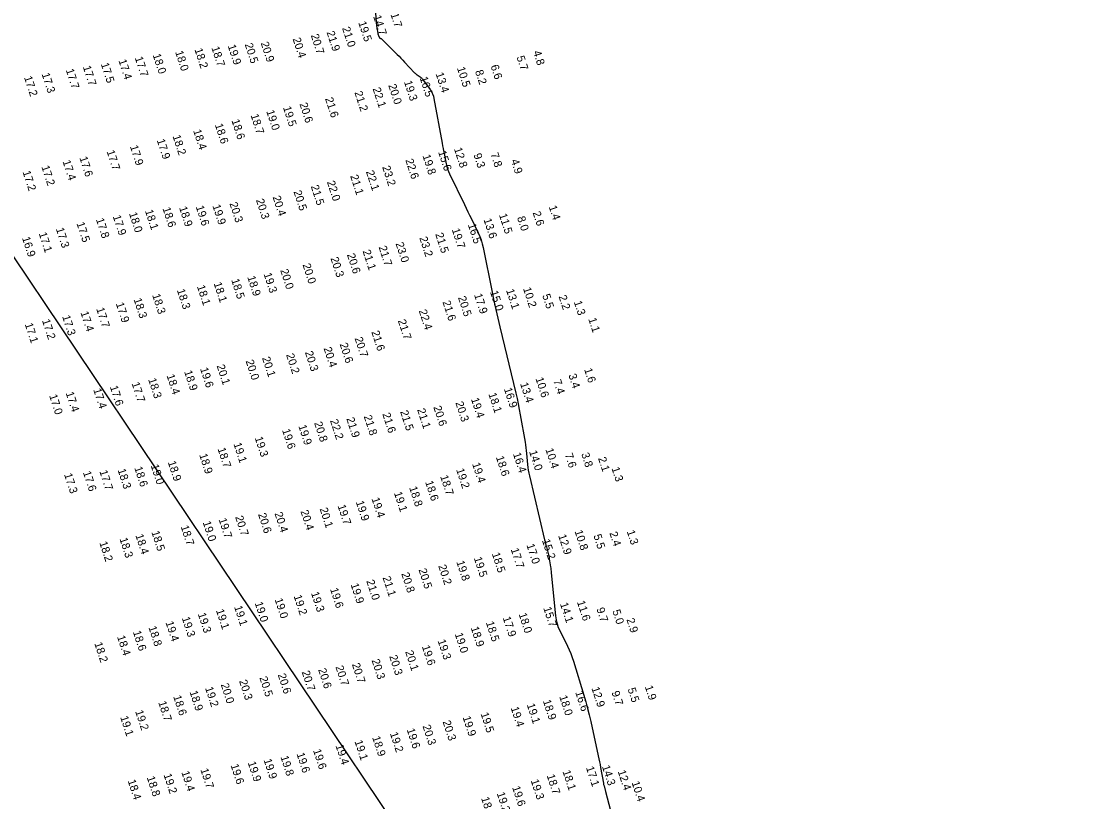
# Model space of a CAD drawing. Extents: x 988130 to 1132882, y 654656 to 841453.
# Drawn here: x 1090011 to 1090676, y 707410 to 707897 of the extents above; entities that cross this region are included whole.
import ezdxf

# ---------------------------------------------------------------- set-up
doc = ezdxf.new("R2010")
doc.units = 0
for name, color, linetype in [('V-ANNO-KEYM', 7, 'Continuous'), ('V-TOPO-MAJR', 7, 'Continuous'), ('V-TOPO-SOUN', 7, 'Continuous')]:
    doc.layers.add(name, color=color, linetype=linetype)

msp = doc.modelspace()

# ---------------------------------------------------------------- linework, layer by layer
at = {"layer": 'V-ANNO-KEYM'}
msp.add_line((1109873.38, 678183.78), (1078128.69, 725426.29), dxfattribs=at)
at = {"layer": 'V-TOPO-MAJR'}
msp.add_lwpolyline([(1090231.27, 707915.62), (1090233.07, 707894.09), (1090233.13, 707893.56), (1090233.19, 707893.03), (1090233.26, 707892.51), (1090233.35, 707891.98), (1090233.81, 707889.43), (1090233.87, 707889.14), (1090233.96, 707888.84), (1090234.07, 707888.56), (1090234.2, 707888.28), (1090234.95, 707886.8), (1090235, 707886.72), (1090235.06, 707886.66), (1090235.13, 707886.61), (1090235.21, 707886.58), (1090235.57, 707886.46), (1090235.66, 707886.43), (1090235.74, 707886.39), (1090235.82, 707886.33), (1090235.89, 707886.27), (1090245.89, 707876.44), (1090247.09, 707875.25), (1090248.27, 707874.05), (1090249.43, 707872.84), (1090250.58, 707871.61), (1090256.71, 707864.99), (1090257.09, 707864.61), (1090257.5, 707864.25), (1090257.92, 707863.91), (1090258.36, 707863.6), (1090260.18, 707862.4), (1090260.62, 707862.09), (1090261.03, 707861.74), (1090261.4, 707861.35), (1090261.74, 707860.93), (1090266.52, 707854.41), (1090267.35, 707853.14), (1090268.02, 707851.8), (1090268.53, 707850.4), (1090268.88, 707848.93), (1090274.02, 707820.98), (1090274.32, 707819.37), (1090274.62, 707817.75), (1090274.93, 707816.14), (1090275.25, 707814.52), (1090276.52, 707808.07), (1090276.89, 707806.47), (1090277.36, 707804.91), (1090277.93, 707803.38), (1090278.6, 707801.88), (1090287.96, 707782.58), (1090289.03, 707780.38), (1090290.1, 707778.18), (1090291.17, 707775.99), (1090292.24, 707773.79), (1090296.53, 707765.01), (1090297.53, 707762.79), (1090298.38, 707760.52), (1090299.09, 707758.19), (1090299.64, 707755.82), (1090305.26, 707727.92), (1090306.39, 707722.48), (1090307.56, 707717.04), (1090308.79, 707711.62), (1090310.06, 707706.21), (1090320, 707664.93), (1090320.78, 707661.55), (1090321.52, 707658.15), (1090322.2, 707654.74), (1090322.83, 707651.32), (1090325.83, 707634.24), (1090326.11, 707632.5), (1090326.36, 707630.75), (1090326.57, 707629), (1090326.74, 707627.24), (1090327.35, 707620.2), (1090327.54, 707618.45), (1090327.79, 707616.71), (1090328.1, 707614.97), (1090328.48, 707613.25), (1090338.04, 707573.29), (1090338.31, 707572.17), (1090338.58, 707571.04), (1090338.86, 707569.92), (1090339.13, 707568.8), (1090340.35, 707563.89), (1090340.56, 707562.97), (1090340.76, 707562.05), (1090340.94, 707561.12), (1090341.09, 707560.19), (1090341.67, 707556.47), (1090341.81, 707555.53), (1090341.94, 707554.6), (1090342.05, 707553.66), (1090342.15, 707552.72), (1090344.8, 707525.83), (1090345.16, 707523.3), (1090345.76, 707520.83), (1090346.58, 707518.44), (1090347.63, 707516.1), (1090352.27, 707506.9), (1090353.38, 707504.58), (1090354.39, 707502.22), (1090355.3, 707499.82), (1090356.1, 707497.38), (1090362.58, 707476.19), (1090363.78, 707472.1), (1090364.9, 707467.99), (1090365.94, 707463.86), (1090366.88, 707459.7), (1090371.53, 707438.23), (1090371.91, 707436.46), (1090372.27, 707434.68), (1090372.62, 707432.91), (1090372.95, 707431.12), (1090374.72, 707421.32), (1090374.81, 707420.87), (1090374.9, 707420.43), (1090375.01, 707419.98), (1090375.13, 707419.54), (1090375.63, 707417.78), (1090375.75, 707417.34), (1090375.87, 707416.89), (1090375.99, 707416.45), (1090376.11, 707416.01), (1090383.49, 707387.57)], dxfattribs=at)

# ---------------------------------------------------------------- texts
at = {"layer": 'V-TOPO-SOUN'}
for s, p in [('14.7 ', (1090230.89, 707900.17)), ('11.7 ', (1090240.52, 707905.05)), ('19.5 ', (1090221.56, 707896.31)), ('20.7 ', (1090191.88, 707888.38)), ('21.9 ', (1090201.73, 707890.28)), ('21.0 ', (1090211.45, 707892.85)), ('18.7 ', (1090129.8, 707880.63)), ('19.9 ', (1090140, 707881.8)), ('20.5 ', (1090150.64, 707882.68)), ('20.9 ', (1090160.61, 707883.52)), ('20.4 ', (1090180.54, 707886.14)), ('17.7 ', (1090081.97, 707874.29)), ('18.0 ', (1090093.14, 707876.11)), ('18.0 ', (1090107.18, 707877.94)), ('18.2 ', (1090119.24, 707879.5)), ('5.7', (1090320.43, 707874.74)), ('4.8', (1090330.73, 707877.99)), ('17.7 ', (1090049.51, 707868.63)), ('17.5 ', (1090060.72, 707870.47)), ('17.4 ', (1090071.74, 707872.59)), ('10.5 ', (1090283.19, 707867.89)), ('6.6', (1090304.21, 707869.18)), ('17.2 ', (1090012.76, 707862.09)), ('17.3 ', (1090023.77, 707864.15)), ('17.7 ', (1090038.85, 707866.72)), ('16.5 ', (1090259.9, 707861.77)), ('13.4 ', (1090269.86, 707864.39)), ('8.2', (1090294.5, 707865.9)), ('22.1 ', (1090230.52, 707854.99)), ('20.0 ', (1090240.3, 707857.12)), ('19.3 ', (1090250.11, 707859.29)), ('21.6 ', (1090200.81, 707848.81)), ('21.2 ', (1090219.15, 707852.66)), ('19.0 ', (1090164.09, 707840.92)), ('19.5 ', (1090174.55, 707843.27)), ('20.6 ', (1090184.83, 707845.52)), ('18.6 ', (1090142.35, 707835.16)), ('18.7 ', (1090154.3, 707838.45)), ('18.4 ', (1090118.42, 707828.79)), ('18.6 ', (1090131.98, 707832.47)), ('17.9 ', (1090095.68, 707822.85)), ('18.2 ', (1090105.56, 707825.36)), ('17.7 ', (1090064.34, 707815.86)), ('17.9 ', (1090078.92, 707818.96)), ('15.6 ', (1090271.43, 707815.52)), ('12.8 ', (1090281.32, 707817.49)), ('9.3', (1090293.53, 707813.83)), ('7.8', (1090304.15, 707814.26)), ('17.4 ', (1090036.83, 707809.64)), ('17.6 ', (1090047.35, 707811.87)), ('22.6 ', (1090250.97, 707810.44)), ('19.8 ', (1090261.66, 707813.13)), ('4.9', (1090316.89, 707810.17)), ('17.2 ', (1090011.84, 707803)), ('17.2 ', (1090023.61, 707806.27)), ('21.1 ', (1090216.51, 707800.49)), ('22.1 ', (1090226.37, 707803.18)), ('23.2 ', (1090236.5, 707806.1)), ('21.5 ', (1090191.87, 707794.09)), ('22.0 ', (1090201.96, 707796.73)), ('20.4 ', (1090168.03, 707787.33)), ('20.5 ', (1090181.07, 707790.71)), ('18.9 ', (1090109.63, 707780.72)), ('19.6 ', (1090120.06, 707781.25)), ('19.9 ', (1090130.44, 707781.91)), ('20.3 ', (1090141.09, 707783.31)), ('20.3 ', (1090157.64, 707785.44)), ('1.4', (1090340.54, 707781.29)), ('17.9 ', (1090068.2, 707775.29)), ('18.0 ', (1090078.34, 707777.08)), ('18.1 ', (1090088.32, 707778.72)), ('18.6 ', (1090099.26, 707780.23)), ('11.5 ', (1090309.43, 707776.25)), ('8.0', (1090320.76, 707774.5)), ('2.6', (1090330.47, 707777.65)), ('17.3 ', (1090032.66, 707767.46)), ('17.5 ', (1090045.53, 707770.96)), ('17.8 ', (1090057.68, 707773.42)), ('16.5 ', (1090290.01, 707770.05)), ('13.6 ', (1090299.79, 707773.27)), ('16.9 ', (1090011.51, 707761.8)), ('17.1 ', (1090021.94, 707764.58)), ('23.2 ', (1090259.7, 707761.84)), ('21.5 ', (1090269.64, 707764.19)), ('19.7 ', (1090279.95, 707767.03)), ('21.1 ', (1090224.25, 707753.57)), ('21.7 ', (1090234.26, 707756.05)), ('23.0 ', (1090244.86, 707758.32)), ('20.3 ', (1090204.21, 707749.09)), ('20.6 ', (1090214.5, 707751.34)), ('20.0 ', (1090172.81, 707741.64)), ('20.0 ', (1090186.74, 707745.02)), ('18.5 ', (1090142.18, 707735.57)), ('18.9 ', (1090152.21, 707737.35)), ('19.3 ', (1090162.42, 707739.28)), ('18.3 ', (1090108.27, 707729.18)), ('18.1 ', (1090120.79, 707731.55)), ('18.1 ', (1090131.23, 707733.4)), ('15.0 ', (1090303.85, 707728.12)), ('13.1 ', (1090313.87, 707729.16)), ('10.2 ', (1090324.48, 707730.19)), ('17.9 ', (1090070.13, 707720.76)), ('18.3 ', (1090081.2, 707723.45)), ('18.3 ', (1090092.81, 707726.13)), ('21.6 ', (1090274.16, 707721.87)), ('20.5 ', (1090283.85, 707724.61)), ('17.9 ', (1090293.91, 707726.28)), ('5.5', (1090336.46, 707725.96)), ('2.2', (1090346.69, 707725.25)), ('1.3', (1090356.21, 707721.81)), ('17.4 ', (1090048, 707715.19)), ('17.7 ', (1090057.87, 707717.58)), ('22.4 ', (1090259.36, 707716.28)), ('17.1 ', (1090013.23, 707707.92)), ('17.2 ', (1090023.99, 707710.28)), ('17.3 ', (1090036.58, 707712.76)), ('21.7 ', (1090246.29, 707710.08)), ('1.1', (1090365.25, 707711.14)), ('21.6 ', (1090229.75, 707703.1)), ('20.6 ', (1090209.92, 707695.46)), ('20.7 ', (1090219.25, 707699.14)), ('20.2 ', (1090176.45, 707688.81)), ('20.3 ', (1090188.23, 707690.36)), ('20.4 ', (1090199.89, 707692.85)), ('20.1 ', (1090133.09, 707681.92)), ('20.0 ', (1090151.21, 707684.93)), ('20.1 ', (1090161.46, 707686.81)), ('18.4 ', (1090101.79, 707675.9)), ('18.9 ', (1090112.79, 707678.29)), ('19.6 ', (1090122.74, 707680.12)), ('3.4', (1090352.81, 707676.17)), ('1.6', (1090362.65, 707679.68)), ('17.6 ', (1090066.4, 707668.8)), ('17.7 ', (1090079.95, 707670.99)), ('18.3 ', (1090090.32, 707673.45)), ('16.9 ', (1090312.52, 707667.51)), ('13.4 ', (1090322.64, 707670.75)), ('10.6 ', (1090332.22, 707673.99)), ('7.4', (1090343.31, 707672.57)), ('17.0 ', (1090028.46, 707663.33)), ('17.4 ', (1090038.81, 707664.97)), ('17.4 ', (1090056.01, 707667.05)), ('19.4 ', (1090291.96, 707661.22)), ('18.1 ', (1090302.85, 707664.34)), ('21.1 ', (1090258.34, 707654.52)), ('20.6 ', (1090268.46, 707656.13)), ('20.3 ', (1090282.21, 707658.86)), ('22.2 ', (1090203.91, 707647.77)), ('21.9 ', (1090214.08, 707648.98)), ('21.8 ', (1090224.99, 707650.32)), ('21.6 ', (1090236.59, 707651.82)), ('21.5 ', (1090247.7, 707653.32)), ('19.6 ', (1090173.96, 707641.77)), ('19.9 ', (1090184.13, 707644.32)), ('20.8 ', (1090193.99, 707646.28)), ('19.3 ', (1090156.87, 707636.95)), ('18.7 ', (1090133.67, 707630.08)), ('19.1 ', (1090143.56, 707633.19)), ('14.0 ', (1090328.25, 707628.36)), ('10.4 ', (1090338.44, 707629.69)), ('18.9 ', (1090102.59, 707621.75)), ('18.9 ', (1090122.2, 707626.32)), ('18.6 ', (1090307.54, 707624.88)), ('16.4 ', (1090318.17, 707626.98)), ('7.6', (1090350.54, 707626.56)), ('3.8', (1090360.83, 707626.9)), ('2.1', (1090371.35, 707624.18)), ('17.6 ', (1090049.57, 707615.38)), ('17.7 ', (1090059.86, 707616.01)), ('18.3 ', (1090071.24, 707616.9)), ('18.6 ', (1090081.64, 707618.24)), ('19.0 ', (1090091.91, 707619.62)), ('19.2 ', (1090282.69, 707617.11)), ('19.4 ', (1090292.67, 707620.7)), ('1.3', (1090379.76, 707617.92)), ('17.3 ', (1090037.78, 707614.06)), ('18.6 ', (1090263.32, 707609.4)), ('18.7 ', (1090272.71, 707612.86)), ('19.1 ', (1090243.85, 707602.54)), ('18.8 ', (1090253.35, 707605.84)), ('19.7 ', (1090208.61, 707594.46)), ('19.9 ', (1090220.03, 707596.9)), ('19.4 ', (1090229.82, 707598.94)), ('20.7 ', (1090144.63, 707587.52)), ('20.6 ', (1090158.97, 707589.18)), ('20.4 ', (1090169.23, 707589.74)), ('20.4 ', (1090185.44, 707591.11)), ('20.1 ', (1090197.42, 707592.59)), ('18.7 ', (1090110.62, 707581.53)), ('19.0 ', (1090124.4, 707584.16)), ('19.7 ', (1090134.29, 707586.04)), ('18.4 ', (1090082.33, 707576.08)), ('18.5 ', (1090092.33, 707578.11)), ('12.9 ', (1090346.43, 707575.88)), ('10.8 ', (1090356.7, 707578.58)), ('5.5', (1090368.45, 707575.9)), ('2.4', (1090378.43, 707577.56)), ('1.3', (1090389.26, 707578.51)), ('18.2 ', (1090059.8, 707571.47)), ('18.3 ', (1090072.4, 707573.85)), ('17.0 ', (1090326.59, 707570.05)), ('15.2 ', (1090336.31, 707572.9)), ('19.5 ', (1090293.74, 707561.82)), ('18.5 ', (1090305, 707564.59)), ('17.7 ', (1090316.8, 707567.33)), ('20.5 ', (1090259.2, 707554.54)), ('20.2 ', (1090271.49, 707556.96)), ('19.8 ', (1090282.8, 707559.5)), ('21.0 ', (1090226.58, 707547.48)), ('21.1 ', (1090236.74, 707549.71)), ('20.8 ', (1090248.43, 707552.08)), ('19.6 ', (1090203.94, 707542.45)), ('19.9 ', (1090216.77, 707545.34)), ('19.0 ', (1090169.3, 707536.02)), ('19.2 ', (1090181.21, 707538.08)), ('19.3 ', (1090192.02, 707540.05)), ('11.6 ', (1090358.15, 707534.5)), ('19.1 ', (1090132.67, 707529.2)), ('19.1 ', (1090144.01, 707531.36)), ('19.0 ', (1090156.88, 707533.77)), ('15.7 ', (1090337.13, 707530.63)), ('14.1 ', (1090347.56, 707533.31)), ('9.7', (1090370.34, 707530.14)), ('5.0', (1090380.26, 707528.82)), ('19.4 ', (1090101.14, 707521.65)), ('19.3 ', (1090111.31, 707524.43)), ('19.3 ', (1090121.34, 707526.93)), ('18.5 ', (1090301.26, 707521.58)), ('17.9 ', (1090311.78, 707524.55)), ('18.0 ', (1090321.73, 707526.82)), ('2.9', (1090389.07, 707523.5)), ('18.6 ', (1090080.76, 707515.75)), ('18.8 ', (1090090.48, 707518.61)), ('18.9 ', (1090291.8, 707518.3)), ('18.2 ', (1090056.69, 707508.53)), ('18.4 ', (1090070.88, 707512.75)), ('19.3 ', (1090271.12, 707510.25)), ('19.0 ', (1090281.84, 707514.42)), ('20.1 ', (1090250.88, 707503.32)), ('19.6 ', (1090261.3, 707506.64)), ('20.7 ', (1090217.56, 707495.51)), ('20.3 ', (1090229.88, 707498)), ('20.3 ', (1090240.87, 707500.55)), ('20.6 ', (1090171.28, 707488.94)), ('20.7 ', (1090186.23, 707490.74)), ('20.6 ', (1090196.48, 707492.23)), ('20.7 ', (1090207.29, 707493.91)), ('20.0 ', (1090135.66, 707482.87)), ('20.3 ', (1090147.11, 707485.06)), ('20.5 ', (1090159.77, 707487.13)), ('1.9', (1090400.56, 707481.49)), ('18.6 ', (1090105.97, 707475.38)), ('18.9 ', (1090116.17, 707478.25)), ('19.2 ', (1090125.87, 707480.7)), ('18.0 ', (1090347.11, 707475.35)), ('16.6 ', (1090357.08, 707478.02)), ('12.9 ', (1090367.22, 707480.6)), ('9.7', (1090379.74, 707478.05)), ('5.5', (1090389.81, 707480.04)), ('18.7 ', (1090096.6, 707471.76)), ('19.4 ', (1090316.79, 707468.28)), ('19.1 ', (1090326.81, 707470.29)), ('18.9 ', (1090336.87, 707472.63)), ('19.1 ', (1090072.82, 707462.5)), ('19.2 ', (1090082.21, 707466.1)), ('19.9 ', (1090286.75, 707462.41)), ('19.5 ', (1090297.95, 707464.67)), ('19.6 ', (1090251.79, 707454.73)), ('20.3 ', (1090261.71, 707456.9)), ('20.3 ', (1090274.24, 707459.64)), ('18.9 ', (1090230.24, 707449.87)), ('19.2 ', (1090241.31, 707452.37)), ('19.6 ', (1090193.3, 707441.79)), ('19.4 ', (1090207.33, 707444.68)), ('19.1 ', (1090219.23, 707447.37)), ('19.9 ', (1090162.42, 707435.75)), ('19.8 ', (1090172.93, 707437.66)), ('19.6 ', (1090182.97, 707439.57)), ('19.4 ', (1090111.04, 707428.08)), ('19.7 ', (1090122.91, 707429.74)), ('19.6 ', (1090141.78, 707432.47)), ('19.9 ', (1090152.52, 707434.06)), ('18.1 ', (1090349.12, 707428.63)), ('17.1 ', (1090363.78, 707431.02)), ('14.3 ', (1090373.77, 707431.69)), ('12.4 ', (1090383.61, 707428.66)), ('18.4 ', (1090077.53, 707422.75)), ('18.8 ', (1090089.42, 707424.84)), ('19.2 ', (1090099.94, 707426.48)), ('19.3 ', (1090329.28, 707422.9)), ('18.7 ', (1090339.26, 707426.05)), ('10.4 ', (1090392.29, 707421.7)), ('19.2 ', (1090308.05, 707414.91)), ('19.6 ', (1090317.65, 707418.69)), ('18.3 ', (1090298.29, 707411.91))]:
    msp.add_text(s, height=5, rotation=288, dxfattribs=at).set_placement(p)

doc.saveas('drawing.dxf')
